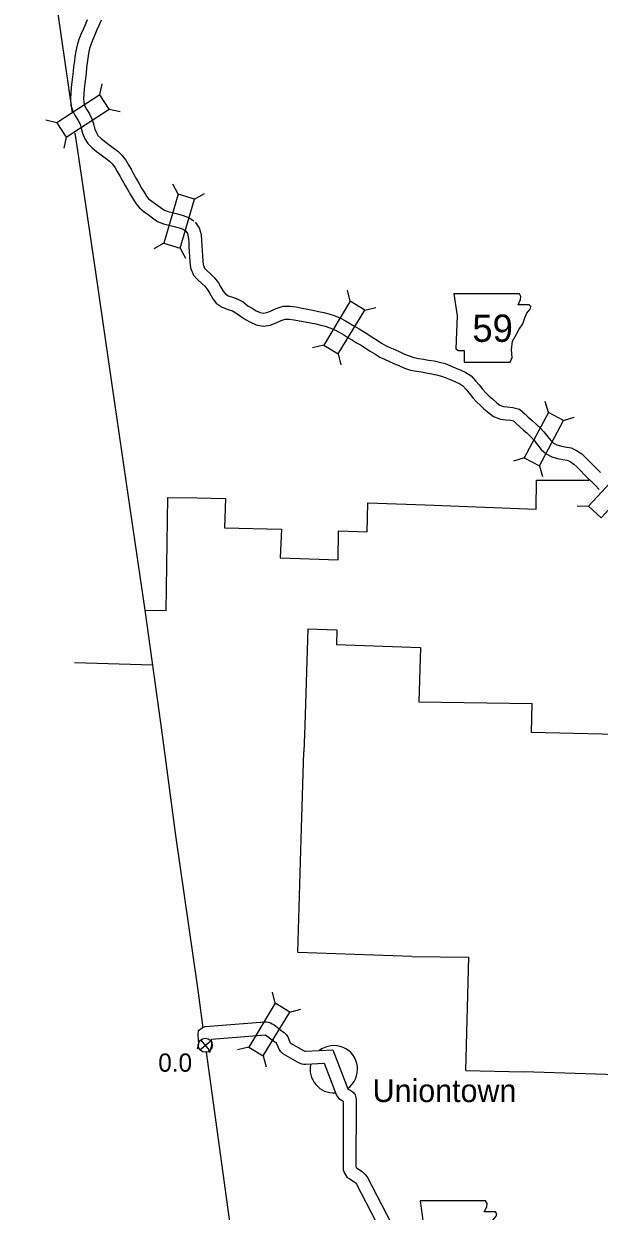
# Model space of a CAD drawing. Extents: x -939622 to -934245, y 1383184 to 1385301.
# Drawn here: x -936474.4 to -936434.3, y 1384683.1 to 1384765.8 of the extents above; entities that cross this region are included whole.
import ezdxf

# ---------------------------------------------------------------- set-up
doc = ezdxf.new("R2010")
doc.units = 0
for name, color, linetype in [('Level 1', 7, 'Continuous'), ('Level 10', 7, 'Continuous'), ('Level 2', 7, 'Continuous'), ('Level 20', 7, 'Continuous'), ('Level 21', 7, 'Continuous'), ('Level 24', 7, 'Continuous'), ('Level 25', 7, 'Continuous'), ('Level 26', 7, 'Continuous'), ('Level 8', 7, 'Continuous')]:
    doc.layers.add(name, color=color, linetype=linetype)

msp = doc.modelspace()

# ---------------------------------------------------------------- linework, layer by layer
at = {"layer": 'Level 1'}
for points in [[(-936474.386, 1384783.251), (-936473.595, 1384777.714), (-936472.853, 1384772.51), (-936472.475, 1384769.8), (-936471.771, 1384764.881), (-936471.018, 1384759.584)], [(-936470.817, 1384758.17), (-936470.645, 1384756.963), (-936469.387, 1384748.495), (-936468.24, 1384740.644), (-936467.115, 1384732.855), (-936465.95, 1384724.956), (-936464.867, 1384717.102), (-936464.582, 1384715.039)], [(-936464.582, 1384715.039), (-936463.81, 1384709.272), (-936462.288, 1384698.651), (-936461.911, 1384695.876)], [(-936461.681, 1384694.182), (-936461.203, 1384690.657), (-936460.102, 1384682.724), (-936458.889, 1384674.816), (-936458.091, 1384669.619), (-936456.988, 1384661.689), (-936455.873, 1384653.762), (-936455.068, 1384646.844)]]:
    msp.add_lwpolyline(points, dxfattribs=at)
at = {"layer": 'Level 10'}
for points in [[(-936469.959, 1384766.062), (-936470.109, 1384765.716), (-936470.254, 1384765.382), (-936470.418, 1384765.033), (-936470.538, 1384764.69), (-936470.669, 1384764.301), (-936470.762, 1384763.883), (-936470.823, 1384763.509), (-936470.86, 1384763.183), (-936470.909, 1384762.809), (-936470.94, 1384762.472), (-936470.984, 1384762.091), (-936471.03, 1384761.747), (-936471.073, 1384761.341), (-936471.104, 1384760.96), (-936471.138, 1384760.587), (-936471.101, 1384760.128), (-936470.97, 1384759.702), (-936470.802, 1384759.382), (-936470.589, 1384759.053), (-936470.454, 1384758.796), (-936470.375, 1384758.512), (-936470.3, 1384758.181), (-936470.126, 1384757.769), (-936469.917, 1384757.447), (-936469.623, 1384757.156), (-936469.323, 1384756.902), (-936469.005, 1384756.662), (-936468.717, 1384756.446), (-936468.424, 1384756.22), (-936468.216, 1384756.025), (-936468.036, 1384755.792), (-936467.874, 1384755.505), (-936467.673, 1384755.164), (-936467.526, 1384754.897), (-936467.326, 1384754.538), (-936467.163, 1384754.242), (-936466.959, 1384753.888), (-936466.772, 1384753.578), (-936466.571, 1384753.263), (-936466.335, 1384752.968), (-936466.008, 1384752.701), (-936465.724, 1384752.51), (-936465.409, 1384752.281), (-936465.07, 1384752.031), (-936464.642, 1384751.857), (-936464.273, 1384751.76), (-936463.901, 1384751.677), (-936463.569, 1384751.579), (-936463.274, 1384751.476), (-936463.055, 1384751.327)], [(-936468.993, 1384766.031), (-936469.133, 1384765.705), (-936469.284, 1384765.358), (-936469.434, 1384765.012), (-936469.583, 1384764.693), (-936469.687, 1384764.397), (-936469.801, 1384764.059), (-936469.877, 1384763.714), (-936469.931, 1384763.385), (-936469.967, 1384763.074), (-936470.015, 1384762.709), (-936470.045, 1384762.379), (-936470.091, 1384761.98), (-936470.136, 1384761.639), (-936470.177, 1384761.258), (-936470.207, 1384760.883), (-936470.235, 1384760.582), (-936470.212, 1384760.298), (-936470.134, 1384760.047), (-936470.023, 1384759.836), (-936469.812, 1384759.507), (-936469.613, 1384759.13), (-936469.502, 1384758.732), (-936469.44, 1384758.457), (-936469.328, 1384758.193), (-936469.215, 1384758.019), (-936469.015, 1384757.821), (-936468.76, 1384757.605), (-936468.464, 1384757.381), (-936468.173, 1384757.163), (-936467.84, 1384756.907), (-936467.547, 1384756.631), (-936467.285, 1384756.291), (-936467.095, 1384755.956), (-936466.89, 1384755.609), (-936466.739, 1384755.333), (-936466.539, 1384754.974), (-936466.379, 1384754.684), (-936466.184, 1384754.345), (-936466.007, 1384754.052), (-936465.838, 1384753.787), (-936465.692, 1384753.605), (-936465.472, 1384753.425), (-936465.208, 1384753.247), (-936464.878, 1384753.007), (-936464.627, 1384752.823), (-936464.357, 1384752.713), (-936464.06, 1384752.635), (-936463.675, 1384752.549), (-936463.293, 1384752.436), (-936462.867, 1384752.286), (-936462.55, 1384752.073)], [(-936462.44, 1384751.966), (-936462.16, 1384751.584), (-936462.032, 1384751.106), (-936461.998, 1384750.665), (-936461.987, 1384750.352), (-936461.96, 1384749.972), (-936461.943, 1384749.646), (-936461.92, 1384749.269), (-936461.895, 1384749.02), (-936461.789, 1384748.772), (-936461.622, 1384748.581), (-936461.387, 1384748.371), (-936461.114, 1384748.121), (-936460.816, 1384747.743), (-936460.653, 1384747.442), (-936460.488, 1384747.163), (-936460.359, 1384747.007), (-936460.146, 1384746.853), (-936459.845, 1384746.748), (-936459.475, 1384746.615), (-936459.115, 1384746.42), (-936458.784, 1384746.157), (-936458.485, 1384745.974), (-936458.188, 1384745.81), (-936457.909, 1384745.675), (-936457.702, 1384745.635), (-936457.459, 1384745.677), (-936457.154, 1384745.794), (-936456.797, 1384745.967), (-936456.325, 1384746.121), (-936455.835, 1384746.124), (-936455.41, 1384746.07), (-936455.004, 1384745.986), (-936454.626, 1384745.92), (-936454.24, 1384745.84), (-936453.853, 1384745.764), (-936453.494, 1384745.68), (-936453.138, 1384745.591), (-936452.764, 1384745.473), (-936452.322, 1384745.297), (-936451.977, 1384745.104), (-936451.637, 1384744.898), (-936451.347, 1384744.724), (-936451.027, 1384744.536), (-936450.733, 1384744.352), (-936450.424, 1384744.17), (-936450.111, 1384743.97), (-936449.777, 1384743.759), (-936449.465, 1384743.56), (-936449.153, 1384743.373), (-936448.883, 1384743.246), (-936448.552, 1384743.1), (-936448.239, 1384742.957), (-936447.871, 1384742.792), (-936447.55, 1384742.661), (-936447.218, 1384742.546), (-936446.892, 1384742.485), (-936446.538, 1384742.437), (-936446.196, 1384742.372), (-936445.801, 1384742.307), (-936445.42, 1384742.222), (-936445.03, 1384742.124), (-936444.699, 1384742.005), (-936444.327, 1384741.841), (-936443.986, 1384741.685), (-936443.595, 1384741.502), (-936443.22, 1384741.272), (-936442.92, 1384740.929), (-936442.678, 1384740.637), (-936442.431, 1384740.343), (-936442.208, 1384740.095), (-936441.961, 1384739.859), (-936441.744, 1384739.665), (-936441.433, 1384739.401), (-936441.218, 1384739.24), (-936440.961, 1384739.138), (-936440.713, 1384739.104), (-936440.32, 1384739.071), (-936439.856, 1384738.951), (-936439.479, 1384738.63), (-936439.247, 1384738.404), (-936438.98, 1384738.16), (-936438.718, 1384737.935), (-936438.406, 1384737.63), (-936438.166, 1384737.367), (-936437.893, 1384737.036), (-936437.685, 1384736.762), (-936437.492, 1384736.591), (-936437.259, 1384736.467), (-936436.995, 1384736.391), (-936436.693, 1384736.33), (-936436.267, 1384736.264), (-936435.888, 1384736.086), (-936435.525, 1384735.84), (-936435.229, 1384735.572), (-936434.976, 1384735.304), (-936434.706, 1384735.04), (-936434.465, 1384734.79), (-936434.218, 1384734.549)], [(-936463.165, 1384751.434), (-936462.985, 1384751.188), (-936462.923, 1384750.954), (-936462.897, 1384750.615), (-936462.886, 1384750.304), (-936462.859, 1384749.916), (-936462.841, 1384749.594), (-936462.817, 1384749.197), (-936462.777, 1384748.793), (-936462.56, 1384748.286), (-936462.262, 1384747.947), (-936461.991, 1384747.704), (-936461.775, 1384747.507), (-936461.571, 1384747.247), (-936461.436, 1384746.998), (-936461.226, 1384746.643), (-936460.979, 1384746.345), (-936460.567, 1384746.047), (-936460.146, 1384745.9), (-936459.844, 1384745.791), (-936459.614, 1384745.666), (-936459.3, 1384745.417), (-936458.937, 1384745.196), (-936458.602, 1384745.011), (-936458.195, 1384744.814), (-936457.712, 1384744.721), (-936457.219, 1384744.804), (-936456.796, 1384744.968), (-936456.46, 1384745.13), (-936456.179, 1384745.222), (-936455.889, 1384745.224), (-936455.558, 1384745.181), (-936455.172, 1384745.102), (-936454.794, 1384745.036), (-936454.418, 1384744.958), (-936454.043, 1384744.884), (-936453.706, 1384744.805), (-936453.383, 1384744.724), (-936453.066, 1384744.625), (-936452.71, 1384744.482), (-936452.429, 1384744.326), (-936452.101, 1384744.127), (-936451.807, 1384743.951), (-936451.495, 1384743.766), (-936451.199, 1384743.582), (-936450.894, 1384743.402), (-936450.593, 1384743.21), (-936450.259, 1384742.999), (-936449.939, 1384742.795), (-936449.577, 1384742.578), (-936449.257, 1384742.427), (-936448.921, 1384742.278), (-936448.609, 1384742.137), (-936448.225, 1384741.965), (-936447.867, 1384741.818), (-936447.449, 1384741.674), (-936447.036, 1384741.597), (-936446.683, 1384741.548), (-936446.352, 1384741.485), (-936445.973, 1384741.423), (-936445.628, 1384741.346), (-936445.292, 1384741.262), (-936445.034, 1384741.169), (-936444.696, 1384741.02), (-936444.364, 1384740.868), (-936444.022, 1384740.708), (-936443.807, 1384740.576), (-936443.606, 1384740.346), (-936443.37, 1384740.06), (-936443.11, 1384739.752), (-936442.855, 1384739.468), (-936442.571, 1384739.198), (-936442.336, 1384738.987), (-936441.995, 1384738.697), (-936441.662, 1384738.448), (-936441.192, 1384738.261), (-936440.811, 1384738.209), (-936440.472, 1384738.181), (-936440.282, 1384738.132), (-936440.086, 1384737.964), (-936439.865, 1384737.749), (-936439.577, 1384737.487), (-936439.327, 1384737.271), (-936439.053, 1384737.004), (-936438.846, 1384736.778), (-936438.599, 1384736.477), (-936438.348, 1384736.147), (-936438.01, 1384735.848), (-936437.599, 1384735.628), (-936437.209, 1384735.516), (-936436.851, 1384735.444), (-936436.533, 1384735.395), (-936436.335, 1384735.301), (-936436.083, 1384735.131), (-936435.86, 1384734.929), (-936435.618, 1384734.673), (-936435.345, 1384734.406), (-936435.103, 1384734.155), (-936434.849, 1384733.907), (-936434.567, 1384733.628), (-936434.305, 1384733.358)], [(-936462.289, 1384694.42), (-936462.19, 1384694.762), (-936462.215, 1384695.044), (-936462.238, 1384695.403), (-936462.212, 1384695.691), (-936461.961, 1384695.888), (-936461.755, 1384695.958), (-936457.596, 1384696.293), (-936457.467, 1384696.294), (-936457.354, 1384696.276), (-936457.201, 1384696.236), (-936457.089, 1384696.166), (-936456.937, 1384696.074), (-936456.358, 1384695.628), (-936456.247, 1384695.549), (-936456.107, 1384695.423), (-936455.995, 1384695.24), (-936455.868, 1384694.938), (-936455.823, 1384694.837), (-936455.796, 1384694.814), (-936454.912, 1384694.3), (-936454.818, 1384694.254), (-936454.798, 1384694.252), (-936454.759, 1384694.249), (-936452.848, 1384694.356), (-936451.812, 1384691.625), (-936451.748, 1384691.584), (-936451.544, 1384691.47), (-936451.424, 1384691.366), (-936451.314, 1384691.223), (-936451.248, 1384691.037), (-936451.23, 1384690.875), (-936451.228, 1384690.651), (-936451.25, 1384686.224), (-936451.244, 1384686.165), (-936451.233, 1384686.139), (-936451.205, 1384686.122), (-936450.82, 1384685.862), (-936450.691, 1384685.751), (-936450.605, 1384685.663), (-936450.468, 1384685.506), (-936446.44, 1384677.758)], [(-936461.424, 1384694.17), (-936461.278, 1384694.675), (-936461.316, 1384695.091), (-936457.556, 1384695.394), (-936457.551, 1384695.394), (-936457.446, 1384695.33), (-936456.893, 1384694.904), (-936456.811, 1384694.846), (-936456.807, 1384694.841), (-936456.798, 1384694.827), (-936456.693, 1384694.579), (-936456.61, 1384694.394), (-936456.525, 1384694.262), (-936456.422, 1384694.166), (-936456.318, 1384694.076), (-936455.337, 1384693.506), (-936455.192, 1384693.435), (-936455.052, 1384693.375), (-936454.881, 1384693.355), (-936454.764, 1384693.347), (-936453.456, 1384693.421), (-936452.623, 1384691.226), (-936452.543, 1384691.08), (-936452.436, 1384690.954), (-936452.209, 1384690.811), (-936452.129, 1384690.766), (-936452.128, 1384690.65), (-936452.15, 1384686.178), (-936452.131, 1384685.998), (-936452.1, 1384685.883), (-936452.05, 1384685.755), (-936451.983, 1384685.634), (-936451.861, 1384685.464), (-936451.686, 1384685.36), (-936451.367, 1384685.145), (-936451.309, 1384685.096), (-936451.268, 1384685.053), (-936451.217, 1384684.995), (-936447.236, 1384677.336)]]:
    msp.add_lwpolyline(points, dxfattribs=at)
at = {"layer": 'Level 2'}
msp.add_line((-936465.399, 1384721.128), (-936470.843, 1384721.301), dxfattribs=at)
at = {"layer": 'Level 20'}
for p, q in [((-936469.082, 1384760.833), (-936468.915, 1384761.608)), ((-936468.438, 1384759.835), (-936467.664, 1384759.668)), ((-936472.077, 1384758.901), (-936472.851, 1384759.068)), ((-936471.433, 1384757.903), (-936471.599, 1384757.129)), ((-936463.622, 1384753.922), (-936464, 1384754.618)), ((-936462.482, 1384753.585), (-936461.787, 1384753.964)), ((-936464.632, 1384750.504), (-936465.327, 1384750.126)), ((-936463.492, 1384750.168), (-936463.114, 1384749.472)), ((-936451.654, 1384746.465), (-936451.843, 1384747.234)), ((-936450.637, 1384745.85), (-936449.868, 1384746.04)), ((-936453.496, 1384743.414), (-936454.265, 1384743.224)), ((-936452.479, 1384742.8), (-936452.29, 1384742.031)), ((-936437.845, 1384738.719), (-936438.075, 1384739.476)), ((-936436.797, 1384738.159), (-936436.039, 1384738.389)), ((-936439.524, 1384735.575), (-936440.282, 1384735.344)), ((-936438.476, 1384735.015), (-936438.246, 1384734.257)), ((-936435.045, 1384732.196), (-936435.836, 1384732.165)), ((-936456.874, 1384697.593), (-936457.064, 1384698.362)), ((-936455.858, 1384696.978), (-936455.089, 1384697.168)), ((-936458.718, 1384694.542), (-936459.487, 1384694.353)), ((-936457.701, 1384693.928), (-936457.511, 1384693.159))]:
    msp.add_line(p, q, dxfattribs=at)
for points in [[(-936469.082, 1384760.833), (-936472.077, 1384758.901), (-936471.433, 1384757.903), (-936468.438, 1384759.835)], [(-936463.622, 1384753.922), (-936464.632, 1384750.504), (-936463.492, 1384750.168), (-936462.482, 1384753.585)], [(-936452.479, 1384742.8), (-936450.637, 1384745.85), (-936451.654, 1384746.465), (-936453.496, 1384743.414)], [(-936437.845, 1384738.719), (-936439.524, 1384735.575), (-936438.476, 1384735.015), (-936436.797, 1384738.159)], [(-936434.172, 1384731.39), (-936431.754, 1384734.008), (-936432.626, 1384734.814), (-936435.045, 1384732.196)], [(-936457.701, 1384693.928), (-936455.858, 1384696.978), (-936456.874, 1384697.593), (-936458.718, 1384694.542)]]:
    msp.add_lwpolyline(points, close=True, dxfattribs=at)
at = {"layer": 'Level 21'}
for points in [[(-936444.427, 1384746.986), (-936444.198, 1384745.463), (-936444.3, 1384743.154), (-936444.097, 1384743.027), (-936443.716, 1384743.027), (-936443.716, 1384742.215), (-936440.519, 1384742.215), (-936440.367, 1384742.545), (-936440.417, 1384743.078), (-936440.341, 1384743.687), (-936440.062, 1384744.169), (-936439.884, 1384744.524), (-936439.631, 1384744.905), (-936439.478, 1384745.311), (-936439.351, 1384745.641), (-936439.123, 1384745.92), (-936439.072, 1384746.098), (-936439.174, 1384746.225), (-936439.961, 1384746.225), (-936439.783, 1384746.58), (-936439.758, 1384746.808), (-936439.863, 1384746.984)], [(-936446.786, 1384683.822), (-936446.557, 1384682.3), (-936446.659, 1384679.99), (-936446.456, 1384679.864), (-936446.075, 1384679.864), (-936446.075, 1384679.052), (-936442.878, 1384679.052), (-936442.725, 1384679.381), (-936442.776, 1384679.914), (-936442.7, 1384680.523), (-936442.421, 1384681.006), (-936442.243, 1384681.361), (-936441.99, 1384681.741), (-936441.837, 1384682.147), (-936441.71, 1384682.477), (-936441.482, 1384682.757), (-936441.431, 1384682.934), (-936441.533, 1384683.061), (-936442.319, 1384683.061), (-936442.142, 1384683.416), (-936442.116, 1384683.645), (-936442.222, 1384683.82)]]:
    msp.add_lwpolyline(points, close=True, dxfattribs=at)
at = {"layer": 'Level 24'}
for start, end in [(306.06576, 127.8028), (167.05556, 273.85248)]:
    msp.add_arc((-936452.789, 1384692.994), 1.65, start, end, dxfattribs=at)
at = {"layer": 'Level 26'}
for p, q in [((-936462.116, 1384694.354), (-936461.364, 1384694.976)), ((-936461.429, 1384694.289), (-936462.051, 1384695.041))]:
    msp.add_line(p, q, dxfattribs=at)
msp.add_circle((-936461.74, 1384694.665), 0.488, dxfattribs=at)
at = {"layer": 'Level 8'}
for points in [[(-936450.42, 1384732.431), (-936446.424, 1384732.298), (-936438.701, 1384731.997), (-936438.677, 1384734.02)], [(-936438.677, 1384734.02), (-936435.003, 1384734.017)], [(-936464.473, 1384724.913), (-936464.343, 1384732.803)], [(-936464.343, 1384732.803), (-936462.341, 1384732.768), (-936460.333, 1384732.727)], [(-936460.333, 1384732.727), (-936460.394, 1384730.681), (-936456.444, 1384730.6), (-936456.517, 1384728.601), (-936454.473, 1384728.531), (-936452.48, 1384728.467), (-936452.461, 1384730.48), (-936450.477, 1384730.419), (-936450.42, 1384732.431)], [(-936464.473, 1384724.913), (-936465.948, 1384724.941)], [(-936454.605, 1384723.657), (-936454.816, 1384716.919), (-936454.872, 1384715.097)], [(-936454.605, 1384723.657), (-936452.577, 1384723.581), (-936452.603, 1384722.566), (-936446.764, 1384722.367)], [(-936446.764, 1384722.367), (-936446.869, 1384718.566)], [(-936446.869, 1384718.566), (-936438.973, 1384718.47)], [(-936433.118, 1384716.292), (-936439.019, 1384716.433), (-936438.973, 1384718.47)], [(-936455.301, 1384701.113), (-936455.059, 1384709.008), (-936454.872, 1384715.097)], [(-936447.348, 1384700.844), (-936455.301, 1384701.113)], [(-936447.348, 1384700.844), (-936443.388, 1384700.786)], [(-936443.599, 1384692.904), (-936443.388, 1384700.786)], [(-936443.599, 1384692.904), (-936439.584, 1384692.821)], [(-936427.725, 1384692.461), (-936431.68, 1384692.556), (-936439.584, 1384692.821)]]:
    msp.add_lwpolyline(points, dxfattribs=at)

# ---------------------------------------------------------------- texts
at = {"layer": 'Level 21'}
msp.add_text('59', height=1.9008, dxfattribs=at).set_placement((-936443.144, 1384743.639))
at = {"layer": 'Level 24'}
msp.add_text('Uniontown', height=1.584, dxfattribs=at).set_placement((-936450.086, 1384690.709))
at = {"layer": 'Level 25'}
msp.add_text('0.0', height=1.2672, dxfattribs=at).set_placement((-936465.017, 1384692.821))

doc.saveas('drawing.dxf')
